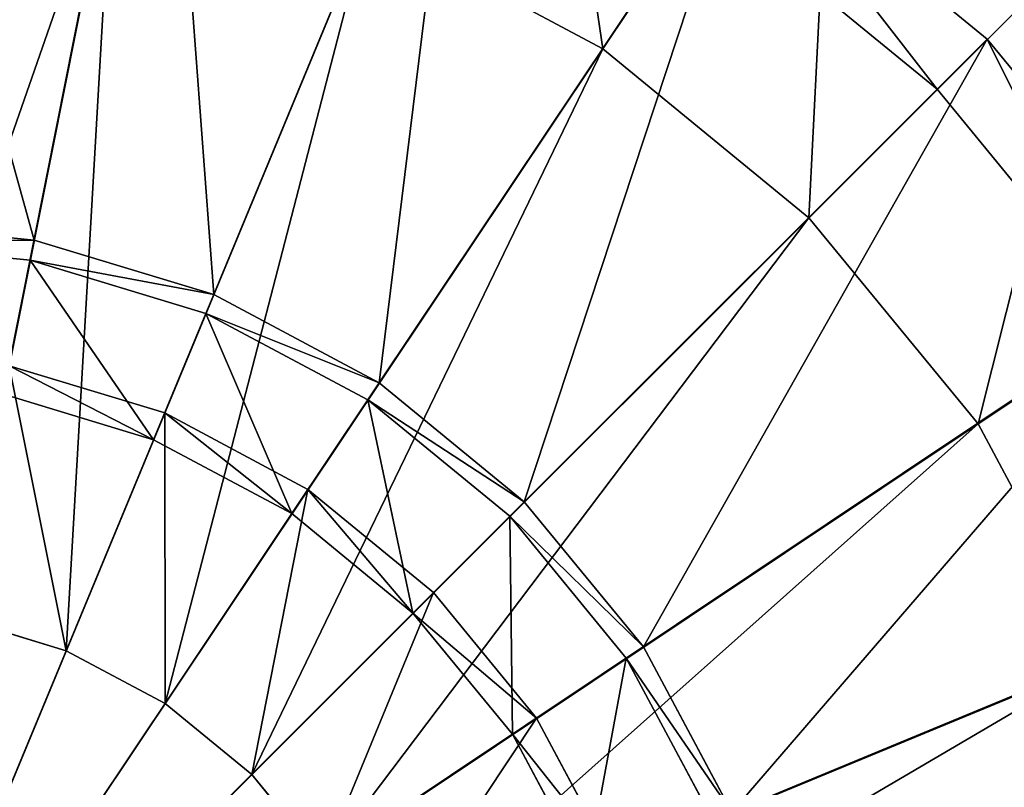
# Model space of a CAD drawing. Extents: x 0 to 35.8, y 0 to 27.5.
# Tile 267 of 285: x 29.5 to 30.6, y 19 to 19.9. Entities that reach past the tile are written whole.
import ezdxf

# ---------------------------------------------------------------- set-up
doc = ezdxf.new("R2010")
doc.units = 0
doc.header["$MEASUREMENT"] = 0
doc.layers.get('0').update_dxf_attribs({"color": 13, "linetype": 'CONTINUOUS'})
for name, color, linetype in [('GAS_ELEMENTS_2', 254, 'CONTINUOUS'), ('GAS_ELEMENTS_2_1', 250, 'CONTINUOUS'), ('RGM8058UC_-_BODY', 252, 'CONTINUOUS')]:
    doc.layers.add(name, color=color, linetype=linetype)

# ---------------------------------------------------------------- blocks, each defined once
blk = doc.blocks.new('RGM8658UC_TRADECAD_V06_DXF')
at = {"layer": 'GAS_ELEMENTS_2', "color": 0}
for p, q in [((29.6749, 20.6002, 6.0313), (29.2675, 18.5524, 6.0313)), ((29.6749, 20.6002, 6.0313), (29.2675, 18.5524, 6.0313)), ((30.0666, 20.4814, 6.0313), (29.2675, 18.5524, 6.0313)), ((30.0666, 20.4814, 6.0313), (29.2675, 18.5524, 6.0313)), ((30.4276, 20.2885, 6.0313), (29.2675, 18.5524, 6.0313)), ((30.4276, 20.2885, 6.0313), (29.2675, 18.5524, 6.0313)), ((30.155, 19.8805, 6.5366), (30.4276, 20.2885, 6.0313)), ((30.155, 19.8805, 6.5366), (30.4276, 20.2885, 6.0313)), ((29.3988, 19.2116, 6.5366), (29.5792, 20.119, 6.5366)), ((29.3988, 19.2116, 6.5366), (29.5792, 20.119, 6.5366)), ((30.744, 20.0288, 6.0313), (29.2675, 18.5524, 6.0313)), ((30.744, 20.0288, 6.0313), (29.2675, 18.5524, 6.0313)), ((29.5248, 19.1734, 6.5366), (29.8788, 20.0281, 6.5366)), ((29.5248, 19.1734, 6.5366), (29.8788, 20.0281, 6.5366)), ((30.155, 19.8805, 6.5366), (29.8788, 20.0281, 6.5366)), ((30.155, 19.8805, 6.5366), (29.8788, 20.0281, 6.5366)), ((30.397, 19.6818, 6.5366), (30.744, 20.0288, 6.0313)), ((30.397, 19.6818, 6.5366), (30.744, 20.0288, 6.0313)), ((29.641, 19.1113, 6.5366), (30.155, 19.8805, 6.5366)), ((29.641, 19.1113, 6.5366), (30.155, 19.8805, 6.5366)), ((30.397, 19.6818, 6.5366), (30.155, 19.8805, 6.5366)), ((30.397, 19.6818, 6.5366), (30.155, 19.8805, 6.5366)), ((31.0037, 19.7124, 6.0313), (29.2675, 18.5524, 6.0313)), ((31.0037, 19.7124, 6.0313), (29.2675, 18.5524, 6.0313)), ((30.5957, 19.4398, 6.5366), (31.0037, 19.7124, 6.0313)), ((30.5957, 19.4398, 6.5366), (31.0037, 19.7124, 6.0313)), ((29.7428, 19.0278, 6.5366), (30.397, 19.6818, 6.5366)), ((29.7428, 19.0278, 6.5366), (30.397, 19.6818, 6.5366)), ((30.5957, 19.4398, 6.5366), (30.397, 19.6818, 6.5366)), ((30.5957, 19.4398, 6.5366), (30.397, 19.6818, 6.5366)), ((29.2682, 19.6534, 7.2614), (29.4827, 19.6322, 7.2614)), ((29.2682, 19.6534, 7.2614), (29.4827, 19.6322, 7.2614)), ((29.4827, 19.6322, 7.2614), (29.4874, 19.6559, 7.444)), ((29.4827, 19.6322, 7.2614), (29.4874, 19.6559, 7.444)), ((29.4827, 19.6322, 7.2614), (29.4514, 19.4746, 7.2614)), ((29.4827, 19.6322, 7.2614), (29.4514, 19.4746, 7.2614)), ((29.4827, 19.6322, 7.2614), (29.689, 19.5696, 7.2614)), ((29.4827, 19.6322, 7.2614), (29.689, 19.5696, 7.2614)), ((29.689, 19.5696, 7.2614), (29.6983, 19.592, 7.444)), ((29.689, 19.5696, 7.2614), (29.6983, 19.592, 7.444)), ((29.689, 19.5696, 7.2614), (29.6276, 19.4212, 7.2614)), ((29.689, 19.5696, 7.2614), (29.6276, 19.4212, 7.2614)), ((29.689, 19.5696, 7.2614), (29.8792, 19.468, 7.2614)), ((29.689, 19.5696, 7.2614), (29.8792, 19.468, 7.2614)), ((29.6406, 19.4527, 6.7104), (29.458, 19.5081, 6.7104)), ((29.6406, 19.4527, 6.7104), (29.458, 19.5081, 6.7104)), ((29.8792, 19.468, 7.2614), (29.8926, 19.4881, 7.444)), ((29.8792, 19.468, 7.2614), (29.8926, 19.4881, 7.444)), ((29.6276, 19.4212, 7.0512), (29.4514, 19.4746, 7.0512)), ((29.6276, 19.4212, 7.0512), (29.4514, 19.4746, 7.0512)), ((29.6276, 19.4212, 7.2614), (29.4514, 19.4746, 7.2614)), ((29.6276, 19.4212, 7.2614), (29.4514, 19.4746, 7.2614)), ((29.8792, 19.468, 7.2614), (29.7899, 19.3344, 7.2614)), ((29.8792, 19.468, 7.2614), (29.7899, 19.3344, 7.2614)), ((29.8792, 19.468, 7.2614), (30.0458, 19.3313, 7.2614)), ((29.8792, 19.468, 7.2614), (30.0458, 19.3313, 7.2614)), ((29.6406, 19.4527, 6.7104), (29.5248, 19.1734, 6.7104)), ((29.6406, 19.4527, 6.7104), (29.5248, 19.1734, 6.7104)), ((29.6276, 19.4212, 7.0512), (29.6406, 19.4527, 6.7104)), ((29.6276, 19.4212, 7.0512), (29.6406, 19.4527, 6.7104)), ((29.8088, 19.3627, 6.7104), (29.6406, 19.4527, 6.7104)), ((29.8088, 19.3627, 6.7104), (29.6406, 19.4527, 6.7104)), ((29.8263, 18.926, 6.5366), (30.5957, 19.4398, 6.5366)), ((29.8263, 18.926, 6.5366), (30.5957, 19.4398, 6.5366)), ((30.7433, 19.1636, 6.5366), (30.5957, 19.4398, 6.5366)), ((30.7433, 19.1636, 6.5366), (30.5957, 19.4398, 6.5366)), ((29.7899, 19.3344, 7.0512), (29.6276, 19.4212, 7.0512)), ((29.6276, 19.4212, 7.2614), (29.6276, 19.4212, 7.0512)), ((29.7899, 19.3344, 7.0512), (29.6276, 19.4212, 7.0512)), ((29.7899, 19.3344, 7.2614), (29.6276, 19.4212, 7.2614)), ((29.6276, 19.4212, 7.2614), (29.6276, 19.4212, 7.0512)), ((29.7899, 19.3344, 7.2614), (29.6276, 19.4212, 7.2614)), ((29.8088, 19.3627, 6.7104), (29.641, 19.1113, 6.7104)), ((29.8088, 19.3627, 6.7104), (29.641, 19.1113, 6.7104)), ((29.7899, 19.3344, 7.0512), (29.8088, 19.3627, 6.7104)), ((29.7899, 19.3344, 7.0512), (29.8088, 19.3627, 6.7104)), ((29.9563, 19.2417, 6.7104), (29.8088, 19.3627, 6.7104)), ((29.9563, 19.2417, 6.7104), (29.8088, 19.3627, 6.7104)), ((31.1966, 19.3514, 6.0313), (29.2675, 18.5524, 6.0313)), ((31.1966, 19.3514, 6.0313), (29.2675, 18.5524, 6.0313)), ((30.0458, 19.3313, 7.2614), (30.0629, 19.3483, 7.444)), ((30.0458, 19.3313, 7.2614), (30.0629, 19.3483, 7.444)), ((29.9322, 19.2176, 7.0512), (29.7899, 19.3344, 7.0512)), ((29.7899, 19.3344, 7.2614), (29.7899, 19.3344, 7.0512)), ((29.9322, 19.2176, 7.0512), (29.7899, 19.3344, 7.0512)), ((29.9322, 19.2176, 7.2614), (29.7899, 19.3344, 7.2614)), ((29.7899, 19.3344, 7.2614), (29.7899, 19.3344, 7.0512)), ((29.9322, 19.2176, 7.2614), (29.7899, 19.3344, 7.2614)), ((30.0458, 19.3313, 7.2614), (29.9322, 19.2176, 7.2614)), ((30.0458, 19.3313, 7.2614), (29.9322, 19.2176, 7.2614)), ((30.0458, 19.3313, 7.2614), (30.1826, 19.1646, 7.2614)), ((30.0458, 19.3313, 7.2614), (30.1826, 19.1646, 7.2614)), ((29.9563, 19.2417, 6.7104), (29.7428, 19.0278, 6.7104)), ((29.9563, 19.2417, 6.7104), (29.7428, 19.0278, 6.7104)), ((29.9322, 19.2176, 7.0512), (29.9563, 19.2417, 6.7104)), ((29.9322, 19.2176, 7.0512), (29.9563, 19.2417, 6.7104)), ((30.0773, 19.0943, 6.7104), (29.9563, 19.2417, 6.7104)), ((30.0773, 19.0943, 6.7104), (29.9563, 19.2417, 6.7104)), ((30.049, 19.0753, 7.0512), (29.9322, 19.2176, 7.0512)), ((29.9322, 19.2176, 7.2614), (29.9322, 19.2176, 7.0512)), ((30.049, 19.0753, 7.0512), (29.9322, 19.2176, 7.0512)), ((30.049, 19.0753, 7.2614), (29.9322, 19.2176, 7.2614)), ((29.9322, 19.2176, 7.2614), (29.9322, 19.2176, 7.0512)), ((30.049, 19.0753, 7.2614), (29.9322, 19.2176, 7.2614)), ((29.5248, 19.1734, 6.5366), (29.3988, 19.2116, 6.5366)), ((29.5248, 19.1734, 6.5366), (29.3988, 19.2116, 6.5366)), ((29.5248, 19.1734, 6.7104), (29.3988, 19.2116, 6.7104)), ((29.5248, 19.1734, 6.7104), (29.3988, 19.2116, 6.7104)), ((29.641, 19.1113, 6.5366), (29.5248, 19.1734, 6.5366)), ((29.5248, 19.1734, 6.7104), (29.5248, 19.1734, 6.5366)), ((29.641, 19.1113, 6.5366), (29.5248, 19.1734, 6.5366)), ((29.641, 19.1113, 6.7104), (29.5248, 19.1734, 6.7104)), ((29.5248, 19.1734, 6.7104), (29.5248, 19.1734, 6.5366)), ((29.641, 19.1113, 6.7104), (29.5248, 19.1734, 6.7104)), ((30.1826, 19.1646, 7.2614), (30.2027, 19.178, 7.444)), ((30.1826, 19.1646, 7.2614), (30.2027, 19.178, 7.444)), ((29.8884, 18.8098, 6.5366), (30.7433, 19.1636, 6.5366)), ((29.8884, 18.8098, 6.5366), (30.7433, 19.1636, 6.5366)), ((30.1826, 19.1646, 7.2614), (30.049, 19.0753, 7.2614)), ((30.1826, 19.1646, 7.2614), (30.049, 19.0753, 7.2614)), ((30.1826, 19.1646, 7.2614), (30.2842, 18.9745, 7.2614)), ((30.1826, 19.1646, 7.2614), (30.2842, 18.9745, 7.2614)), ((29.7428, 19.0278, 6.5366), (29.641, 19.1113, 6.5366)), ((29.641, 19.1113, 6.7104), (29.641, 19.1113, 6.5366)), ((29.7428, 19.0278, 6.5366), (29.641, 19.1113, 6.5366)), ((29.7428, 19.0278, 6.7104), (29.641, 19.1113, 6.7104)), ((29.641, 19.1113, 6.7104), (29.641, 19.1113, 6.5366)), ((29.7428, 19.0278, 6.7104), (29.641, 19.1113, 6.7104)), ((30.0773, 19.0943, 6.7104), (29.8263, 18.926, 6.7104)), ((30.0773, 19.0943, 6.7104), (29.8263, 18.926, 6.7104)), ((30.049, 19.0753, 7.0512), (30.0773, 19.0943, 6.7104)), ((30.049, 19.0753, 7.0512), (30.0773, 19.0943, 6.7104)), ((30.1672, 18.926, 6.7104), (30.0773, 19.0943, 6.7104)), ((30.1672, 18.926, 6.7104), (30.0773, 19.0943, 6.7104)), ((30.1358, 18.913, 7.0512), (30.049, 19.0753, 7.0512)), ((30.049, 19.0753, 7.2614), (30.049, 19.0753, 7.0512)), ((30.1358, 18.913, 7.0512), (30.049, 19.0753, 7.0512)), ((30.1358, 18.913, 7.2614), (30.049, 19.0753, 7.2614)), ((30.049, 19.0753, 7.2614), (30.049, 19.0753, 7.0512)), ((30.1358, 18.913, 7.2614), (30.049, 19.0753, 7.2614)), ((29.8263, 18.926, 6.5366), (29.7428, 19.0278, 6.5366)), ((29.7428, 19.0278, 6.7104), (29.7428, 19.0278, 6.5366)), ((29.8263, 18.926, 6.5366), (29.7428, 19.0278, 6.5366)), ((29.8263, 18.926, 6.7104), (29.7428, 19.0278, 6.7104)), ((29.7428, 19.0278, 6.7104), (29.7428, 19.0278, 6.5366)), ((29.8263, 18.926, 6.7104), (29.7428, 19.0278, 6.7104))]:
    blk.add_line(p, q, dxfattribs=at)
at = {"layer": 'GAS_ELEMENTS_2_1', "color": 0}
for p, q in [((29.6374, 20.4099, 7.444), (29.4874, 19.6559, 7.444)), ((29.6374, 20.4099, 7.444), (29.4874, 19.6559, 7.444)), ((29.6212, 20.3282, 7.6431), (29.2682, 18.5536, 7.6431)), ((29.6212, 20.3282, 7.6431), (29.2682, 18.5536, 7.6431)), ((29.9925, 20.3022, 7.444), (29.6983, 19.592, 7.444)), ((29.9925, 20.3022, 7.444), (29.6983, 19.592, 7.444)), ((29.9606, 20.2253, 7.6431), (29.2682, 18.5536, 7.6431)), ((29.9606, 20.2253, 7.6431), (29.2682, 18.5536, 7.6431)), ((30.3197, 20.1273, 7.444), (29.8926, 19.4881, 7.444)), ((30.3197, 20.1273, 7.444), (29.8926, 19.4881, 7.444)), ((30.6065, 19.8919, 7.444), (30.3197, 20.1273, 7.444)), ((30.6065, 19.8919, 7.5897), (30.3197, 20.1273, 7.5897)), ((30.6065, 19.8919, 7.444), (30.3197, 20.1273, 7.444)), ((30.6065, 19.8919, 7.5897), (30.3197, 20.1273, 7.5897)), ((30.2734, 20.0581, 7.6431), (29.2682, 18.5536, 7.6431)), ((30.2734, 20.0581, 7.6431), (29.2682, 18.5536, 7.6431)), ((30.2734, 20.0581, 7.6431), (30.5476, 19.833, 7.6431)), ((30.2734, 20.0581, 7.6431), (30.5476, 19.833, 7.6431)), ((30.6065, 19.8919, 7.444), (30.0629, 19.3483, 7.444)), ((30.6065, 19.8919, 7.444), (30.0629, 19.3483, 7.444)), ((30.5476, 19.833, 7.6431), (30.6065, 19.8919, 7.5897)), ((30.5476, 19.833, 7.6431), (30.6065, 19.8919, 7.5897)), ((30.8419, 19.6051, 7.444), (30.6065, 19.8919, 7.444)), ((30.8419, 19.6051, 7.5897), (30.6065, 19.8919, 7.5897)), ((30.6065, 19.8919, 7.5897), (30.6065, 19.8919, 7.444)), ((30.8419, 19.6051, 7.444), (30.6065, 19.8919, 7.444)), ((30.6065, 19.8919, 7.5897), (30.6065, 19.8919, 7.444)), ((30.8419, 19.6051, 7.5897), (30.6065, 19.8919, 7.5897)), ((30.5476, 19.833, 7.6431), (29.2682, 18.5536, 7.6431)), ((30.5476, 19.833, 7.6431), (29.2682, 18.5536, 7.6431)), ((30.5476, 19.833, 7.6431), (30.7726, 19.5588, 7.6431)), ((30.5476, 19.833, 7.6431), (30.7726, 19.5588, 7.6431)), ((29.4874, 19.6559, 7.444), (29.2682, 19.6775, 7.444)), ((29.4874, 19.6559, 7.444), (29.2682, 19.6775, 7.444)), ((29.6983, 19.592, 7.444), (29.4874, 19.6559, 7.444)), ((29.6983, 19.592, 7.444), (29.4874, 19.6559, 7.444)), ((30.8419, 19.6051, 7.444), (30.2027, 19.178, 7.444)), ((30.8419, 19.6051, 7.444), (30.2027, 19.178, 7.444)), ((29.8926, 19.4881, 7.444), (29.6983, 19.592, 7.444)), ((29.8926, 19.4881, 7.444), (29.6983, 19.592, 7.444)), ((30.7726, 19.5588, 7.6431), (29.2682, 18.5536, 7.6431)), ((30.7726, 19.5588, 7.6431), (29.2682, 18.5536, 7.6431)), ((30.0629, 19.3483, 7.444), (29.8926, 19.4881, 7.444)), ((30.0629, 19.3483, 7.444), (29.8926, 19.4881, 7.444)), ((30.2027, 19.178, 7.444), (30.0629, 19.3483, 7.444)), ((30.2027, 19.178, 7.444), (30.0629, 19.3483, 7.444)), ((31.0168, 19.2779, 7.444), (30.3065, 18.9837, 7.444)), ((31.0168, 19.2779, 7.444), (30.3065, 18.9837, 7.444)), ((30.9398, 19.246, 7.6431), (29.2682, 18.5536, 7.6431)), ((30.9398, 19.246, 7.6431), (29.2682, 18.5536, 7.6431)), ((30.3065, 18.9837, 7.444), (30.2027, 19.178, 7.444)), ((30.3065, 18.9837, 7.444), (30.2027, 19.178, 7.444))]:
    blk.add_line(p, q, dxfattribs=at)
at = {"layer": 'GAS_ELEMENTS_2', "color": 254}
mesh = blk.add_polyface(dxfattribs=at)
corners = [(29.6749, 20.6002, 6.0313), (29.2675, 20.6404, 6.0313), (29.2675, 18.5524, 6.0313)]
mesh.append_faces([[corners[k] for k in face] for face in [(0, 1, 2)]], dxfattribs={"color": 254})
mesh = blk.add_polyface(dxfattribs=at)
corners = [(30.0666, 20.4814, 6.0313), (29.6749, 20.6002, 6.0313), (29.2675, 18.5524, 6.0313)]
mesh.append_faces([[corners[k] for k in face] for face in [(0, 1, 2)]], dxfattribs={"color": 254})
mesh = blk.add_polyface(dxfattribs=at)
corners = [(30.4276, 20.2885, 6.0313), (30.0666, 20.4814, 6.0313), (29.2675, 18.5524, 6.0313)]
mesh.append_faces([[corners[k] for k in face] for face in [(0, 1, 2)]], dxfattribs={"color": 254})
mesh = blk.add_polyface(dxfattribs=at)
corners = [(30.0666, 20.4814, 6.0313), (30.155, 19.8805, 6.5366), (29.8788, 20.0281, 6.5366), (30.4276, 20.2885, 6.0313)]
mesh.append_faces([[corners[k] for k in face] for face in [(0, 1, 2), (1, 0, 3)]], dxfattribs={"vtx0": -1, "color": 254})
mesh = blk.add_polyface(dxfattribs=at)
corners = [(30.744, 20.0288, 6.0313), (30.4276, 20.2885, 6.0313), (29.2675, 18.5524, 6.0313)]
mesh.append_faces([[corners[k] for k in face] for face in [(0, 1, 2)]], dxfattribs={"color": 254})
mesh = blk.add_polyface(dxfattribs=at)
corners = [(30.4276, 20.2885, 6.0313), (30.397, 19.6818, 6.5366), (30.155, 19.8805, 6.5366), (30.744, 20.0288, 6.0313)]
mesh.append_faces([[corners[k] for k in face] for face in [(0, 1, 2), (1, 0, 3)]], dxfattribs={"vtx0": -1, "color": 254})
mesh = blk.add_polyface(dxfattribs=at)
corners = [(29.5792, 20.119, 6.5366), (29.2677, 19.2245, 6.5366), (29.2675, 20.1497, 6.5366), (29.3988, 19.2116, 6.5366)]
mesh.append_faces([[corners[k] for k in face] for face in [(0, 1, 2), (1, 0, 3)]], dxfattribs={"vtx0": -1, "color": 254})
mesh = blk.add_polyface(dxfattribs=at)
corners = [(29.5792, 20.119, 6.5366), (29.5248, 19.1734, 6.5366), (29.3988, 19.2116, 6.5366), (29.8788, 20.0281, 6.5366)]
mesh.append_faces([[corners[k] for k in face] for face in [(0, 1, 2), (1, 0, 3)]], dxfattribs={"vtx0": -1, "color": 254})
mesh = blk.add_polyface(dxfattribs=at)
corners = [(31.0037, 19.7124, 6.0313), (30.744, 20.0288, 6.0313), (29.2675, 18.5524, 6.0313)]
mesh.append_faces([[corners[k] for k in face] for face in [(0, 1, 2)]], dxfattribs={"color": 254})
mesh = blk.add_polyface(dxfattribs=at)
corners = [(29.8788, 20.0281, 6.5366), (29.641, 19.1113, 6.5366), (29.5248, 19.1734, 6.5366), (30.155, 19.8805, 6.5366)]
mesh.append_faces([[corners[k] for k in face] for face in [(0, 1, 2), (1, 0, 3)]], dxfattribs={"vtx0": -1, "color": 254})
mesh = blk.add_polyface(dxfattribs=at)
corners = [(30.744, 20.0288, 6.0313), (30.5957, 19.4398, 6.5366), (30.397, 19.6818, 6.5366), (31.0037, 19.7124, 6.0313)]
mesh.append_faces([[corners[k] for k in face] for face in [(0, 1, 2), (1, 0, 3)]], dxfattribs={"vtx0": -1, "color": 254})
mesh = blk.add_polyface(dxfattribs=at)
corners = [(30.155, 19.8805, 6.5366), (29.7428, 19.0278, 6.5366), (29.641, 19.1113, 6.5366), (30.397, 19.6818, 6.5366)]
mesh.append_faces([[corners[k] for k in face] for face in [(0, 1, 2), (1, 0, 3)]], dxfattribs={"vtx0": -1, "color": 254})
mesh = blk.add_polyface(dxfattribs=at)
corners = [(31.1966, 19.3514, 6.0313), (31.0037, 19.7124, 6.0313), (29.2675, 18.5524, 6.0313)]
mesh.append_faces([[corners[k] for k in face] for face in [(0, 1, 2)]], dxfattribs={"color": 254})
mesh = blk.add_polyface(dxfattribs=at)
corners = [(31.0037, 19.7124, 6.0313), (30.7433, 19.1636, 6.5366), (30.5957, 19.4398, 6.5366), (31.1966, 19.3514, 6.0313)]
mesh.append_faces([[corners[k] for k in face] for face in [(0, 1, 2), (1, 0, 3)]], dxfattribs={"vtx0": -1, "color": 254})
mesh = blk.add_polyface(dxfattribs=at)
corners = [(30.397, 19.6818, 6.5366), (29.8263, 18.926, 6.5366), (29.7428, 19.0278, 6.5366), (30.5957, 19.4398, 6.5366)]
mesh.append_faces([[corners[k] for k in face] for face in [(0, 1, 2), (1, 0, 3)]], dxfattribs={"vtx0": -1, "color": 254})
mesh = blk.add_polyface(dxfattribs=at)
corners = [(29.4874, 19.6559, 7.444), (29.2682, 19.6534, 7.2614), (29.4827, 19.6322, 7.2614), (29.2682, 19.6775, 7.444)]
mesh.append_faces([[corners[k] for k in face] for face in [(0, 1, 2), (1, 0, 3)]], dxfattribs={"vtx0": -1, "color": 254})
mesh = blk.add_polyface(dxfattribs=at)
corners = [(29.4514, 19.4746, 7.2614), (29.2682, 19.6534, 7.2614), (29.2682, 19.4927, 7.2614), (29.4827, 19.6322, 7.2614)]
mesh.append_faces([[corners[k] for k in face] for face in [(0, 1, 2), (1, 0, 3)]], dxfattribs={"vtx0": -1, "color": 254})
mesh = blk.add_polyface(dxfattribs=at)
corners = [(29.6983, 19.592, 7.444), (29.4827, 19.6322, 7.2614), (29.689, 19.5696, 7.2614), (29.4874, 19.6559, 7.444)]
mesh.append_faces([[corners[k] for k in face] for face in [(0, 1, 2), (1, 0, 3)]], dxfattribs={"vtx0": -1, "color": 254})
mesh = blk.add_polyface(dxfattribs=at)
corners = [(29.6276, 19.4212, 7.2614), (29.4827, 19.6322, 7.2614), (29.4514, 19.4746, 7.2614), (29.689, 19.5696, 7.2614)]
mesh.append_faces([[corners[k] for k in face] for face in [(0, 1, 2), (1, 0, 3)]], dxfattribs={"vtx0": -1, "color": 254})
mesh = blk.add_polyface(dxfattribs=at)
corners = [(29.8926, 19.4881, 7.444), (29.689, 19.5696, 7.2614), (29.8792, 19.468, 7.2614), (29.6983, 19.592, 7.444)]
mesh.append_faces([[corners[k] for k in face] for face in [(0, 1, 2), (1, 0, 3)]], dxfattribs={"vtx0": -1, "color": 254})
mesh = blk.add_polyface(dxfattribs=at)
corners = [(29.7899, 19.3344, 7.2614), (29.689, 19.5696, 7.2614), (29.6276, 19.4212, 7.2614), (29.8792, 19.468, 7.2614)]
mesh.append_faces([[corners[k] for k in face] for face in [(0, 1, 2), (1, 0, 3)]], dxfattribs={"vtx0": -1, "color": 254})
mesh = blk.add_polyface(dxfattribs=at)
corners = [(29.5248, 19.1734, 6.7104), (29.458, 19.5081, 6.7104), (29.3988, 19.2116, 6.7104), (29.6406, 19.4527, 6.7104)]
mesh.append_faces([[corners[k] for k in face] for face in [(0, 1, 2), (1, 0, 3)]], dxfattribs={"vtx0": -1, "color": 254})
mesh = blk.add_polyface(dxfattribs=at)
corners = [(29.6276, 19.4212, 7.0512), (29.458, 19.5081, 6.7104), (29.6406, 19.4527, 6.7104), (29.4514, 19.4746, 7.0512)]
mesh.append_faces([[corners[k] for k in face] for face in [(0, 1, 2), (1, 0, 3)]], dxfattribs={"vtx0": -1, "color": 254})
mesh = blk.add_polyface(dxfattribs=at)
corners = [(30.0629, 19.3483, 7.444), (29.8792, 19.468, 7.2614), (30.0458, 19.3313, 7.2614), (29.8926, 19.4881, 7.444)]
mesh.append_faces([[corners[k] for k in face] for face in [(0, 1, 2), (1, 0, 3)]], dxfattribs={"vtx0": -1, "color": 254})
mesh = blk.add_polyface(dxfattribs=at)
corners = [(29.6276, 19.4212, 7.2614), (29.4514, 19.4746, 7.0512), (29.6276, 19.4212, 7.0512), (29.4514, 19.4746, 7.2614)]
mesh.append_faces([[corners[k] for k in face] for face in [(0, 1, 2), (1, 0, 3)]], dxfattribs={"vtx0": -1, "color": 254})
mesh = blk.add_polyface(dxfattribs=at)
corners = [(29.9322, 19.2176, 7.2614), (29.8792, 19.468, 7.2614), (29.7899, 19.3344, 7.2614), (30.0458, 19.3313, 7.2614)]
mesh.append_faces([[corners[k] for k in face] for face in [(0, 1, 2), (1, 0, 3)]], dxfattribs={"vtx0": -1, "color": 254})
mesh = blk.add_polyface(dxfattribs=at)
corners = [(29.641, 19.1113, 6.7104), (29.6406, 19.4527, 6.7104), (29.5248, 19.1734, 6.7104), (29.8088, 19.3627, 6.7104)]
mesh.append_faces([[corners[k] for k in face] for face in [(0, 1, 2), (1, 0, 3)]], dxfattribs={"vtx0": -1, "color": 254})
mesh = blk.add_polyface(dxfattribs=at)
corners = [(29.7899, 19.3344, 7.0512), (29.6406, 19.4527, 6.7104), (29.8088, 19.3627, 6.7104), (29.6276, 19.4212, 7.0512)]
mesh.append_faces([[corners[k] for k in face] for face in [(0, 1, 2), (1, 0, 3)]], dxfattribs={"vtx0": -1, "color": 254})
mesh = blk.add_polyface(dxfattribs=at)
corners = [(30.5957, 19.4398, 6.5366), (29.8884, 18.8098, 6.5366), (29.8263, 18.926, 6.5366), (30.7433, 19.1636, 6.5366)]
mesh.append_faces([[corners[k] for k in face] for face in [(0, 1, 2), (1, 0, 3)]], dxfattribs={"vtx0": -1, "color": 254})
mesh = blk.add_polyface(dxfattribs=at)
corners = [(29.7899, 19.3344, 7.2614), (29.6276, 19.4212, 7.0512), (29.7899, 19.3344, 7.0512), (29.6276, 19.4212, 7.2614)]
mesh.append_faces([[corners[k] for k in face] for face in [(0, 1, 2), (1, 0, 3)]], dxfattribs={"vtx0": -1, "color": 254})
mesh = blk.add_polyface(dxfattribs=at)
corners = [(29.7428, 19.0278, 6.7104), (29.8088, 19.3627, 6.7104), (29.641, 19.1113, 6.7104), (29.9563, 19.2417, 6.7104)]
mesh.append_faces([[corners[k] for k in face] for face in [(0, 1, 2), (1, 0, 3)]], dxfattribs={"vtx0": -1, "color": 254})
mesh = blk.add_polyface(dxfattribs=at)
corners = [(29.9322, 19.2176, 7.0512), (29.8088, 19.3627, 6.7104), (29.9563, 19.2417, 6.7104), (29.7899, 19.3344, 7.0512)]
mesh.append_faces([[corners[k] for k in face] for face in [(0, 1, 2), (1, 0, 3)]], dxfattribs={"vtx0": -1, "color": 254})
mesh = blk.add_polyface(dxfattribs=at)
corners = [(31.3154, 18.9597, 6.0313), (31.1966, 19.3514, 6.0313), (29.2675, 18.5524, 6.0313)]
mesh.append_faces([[corners[k] for k in face] for face in [(0, 1, 2)]], dxfattribs={"color": 254})
mesh = blk.add_polyface(dxfattribs=at)
corners = [(30.2027, 19.178, 7.444), (30.0458, 19.3313, 7.2614), (30.1826, 19.1646, 7.2614), (30.0629, 19.3483, 7.444)]
mesh.append_faces([[corners[k] for k in face] for face in [(0, 1, 2), (1, 0, 3)]], dxfattribs={"vtx0": -1, "color": 254})
mesh = blk.add_polyface(dxfattribs=at)
corners = [(29.9322, 19.2176, 7.2614), (29.7899, 19.3344, 7.0512), (29.9322, 19.2176, 7.0512), (29.7899, 19.3344, 7.2614)]
mesh.append_faces([[corners[k] for k in face] for face in [(0, 1, 2), (1, 0, 3)]], dxfattribs={"vtx0": -1, "color": 254})
mesh = blk.add_polyface(dxfattribs=at)
corners = [(30.049, 19.0753, 7.2614), (30.0458, 19.3313, 7.2614), (29.9322, 19.2176, 7.2614), (30.1826, 19.1646, 7.2614)]
mesh.append_faces([[corners[k] for k in face] for face in [(0, 1, 2), (1, 0, 3)]], dxfattribs={"vtx0": -1, "color": 254})
mesh = blk.add_polyface(dxfattribs=at)
corners = [(29.8263, 18.926, 6.7104), (29.9563, 19.2417, 6.7104), (29.7428, 19.0278, 6.7104), (30.0773, 19.0943, 6.7104)]
mesh.append_faces([[corners[k] for k in face] for face in [(0, 1, 2), (1, 0, 3)]], dxfattribs={"vtx0": -1, "color": 254})
mesh = blk.add_polyface(dxfattribs=at)
corners = [(29.9322, 19.2176, 7.0512), (30.0773, 19.0943, 6.7104), (30.049, 19.0753, 7.0512), (29.9563, 19.2417, 6.7104)]
mesh.append_faces([[corners[k] for k in face] for face in [(0, 1, 2), (1, 0, 3)]], dxfattribs={"vtx0": -1, "color": 254})
mesh = blk.add_polyface(dxfattribs=at)
corners = [(29.9322, 19.2176, 7.2614), (30.049, 19.0753, 7.0512), (30.049, 19.0753, 7.2614), (29.9322, 19.2176, 7.0512)]
mesh.append_faces([[corners[k] for k in face] for face in [(0, 1, 2), (1, 0, 3)]], dxfattribs={"vtx0": -1, "color": 254})
mesh = blk.add_polyface(dxfattribs=at)
corners = [(29.5248, 19.1734, 6.7104), (29.3988, 19.2116, 6.5366), (29.5248, 19.1734, 6.5366), (29.3988, 19.2116, 6.7104)]
mesh.append_faces([[corners[k] for k in face] for face in [(0, 1, 2), (1, 0, 3)]], dxfattribs={"vtx0": -1, "color": 254})
mesh = blk.add_polyface(dxfattribs=at)
corners = [(29.641, 19.1113, 6.7104), (29.5248, 19.1734, 6.5366), (29.641, 19.1113, 6.5366), (29.5248, 19.1734, 6.7104)]
mesh.append_faces([[corners[k] for k in face] for face in [(0, 1, 2), (1, 0, 3)]], dxfattribs={"vtx0": -1, "color": 254})
mesh = blk.add_polyface(dxfattribs=at)
corners = [(30.3065, 18.9837, 7.444), (30.1826, 19.1646, 7.2614), (30.2842, 18.9745, 7.2614), (30.2027, 19.178, 7.444)]
mesh.append_faces([[corners[k] for k in face] for face in [(0, 1, 2), (1, 0, 3)]], dxfattribs={"vtx0": -1, "color": 254})
mesh = blk.add_polyface(dxfattribs=at)
corners = [(30.7433, 19.1636, 6.5366), (29.9267, 18.6838, 6.5366), (29.8884, 18.8098, 6.5366), (30.8342, 18.864, 6.5366)]
mesh.append_faces([[corners[k] for k in face] for face in [(0, 1, 2), (1, 0, 3)]], dxfattribs={"vtx0": -1, "color": 254})
mesh = blk.add_polyface(dxfattribs=at)
corners = [(30.1358, 18.913, 7.2614), (30.1826, 19.1646, 7.2614), (30.049, 19.0753, 7.2614), (30.2842, 18.9745, 7.2614)]
mesh.append_faces([[corners[k] for k in face] for face in [(0, 1, 2), (1, 0, 3)]], dxfattribs={"vtx0": -1, "color": 254})
mesh = blk.add_polyface(dxfattribs=at)
corners = [(29.7428, 19.0278, 6.7104), (29.641, 19.1113, 6.5366), (29.7428, 19.0278, 6.5366), (29.641, 19.1113, 6.7104)]
mesh.append_faces([[corners[k] for k in face] for face in [(0, 1, 2), (1, 0, 3)]], dxfattribs={"vtx0": -1, "color": 254})
mesh = blk.add_polyface(dxfattribs=at)
corners = [(29.8884, 18.8098, 6.7104), (30.0773, 19.0943, 6.7104), (29.8263, 18.926, 6.7104), (30.1672, 18.926, 6.7104)]
mesh.append_faces([[corners[k] for k in face] for face in [(0, 1, 2), (1, 0, 3)]], dxfattribs={"vtx0": -1, "color": 254})
mesh = blk.add_polyface(dxfattribs=at)
corners = [(30.049, 19.0753, 7.0512), (30.1672, 18.926, 6.7104), (30.1358, 18.913, 7.0512), (30.0773, 19.0943, 6.7104)]
mesh.append_faces([[corners[k] for k in face] for face in [(0, 1, 2), (1, 0, 3)]], dxfattribs={"vtx0": -1, "color": 254})
mesh = blk.add_polyface(dxfattribs=at)
corners = [(30.049, 19.0753, 7.2614), (30.1358, 18.913, 7.0512), (30.1358, 18.913, 7.2614), (30.049, 19.0753, 7.0512)]
mesh.append_faces([[corners[k] for k in face] for face in [(0, 1, 2), (1, 0, 3)]], dxfattribs={"vtx0": -1, "color": 254})
mesh = blk.add_polyface(dxfattribs=at)
corners = [(29.7428, 19.0278, 6.7104), (29.8263, 18.926, 6.5366), (29.8263, 18.926, 6.7104), (29.7428, 19.0278, 6.5366)]
mesh.append_faces([[corners[k] for k in face] for face in [(0, 1, 2), (1, 0, 3)]], dxfattribs={"vtx0": -1, "color": 254})
at = {"layer": 'GAS_ELEMENTS_2_1', "color": 250}
mesh = blk.add_polyface(dxfattribs=at)
corners = [(29.4874, 19.6559, 7.444), (29.2682, 20.4463, 7.444), (29.2682, 19.6775, 7.444), (29.6374, 20.4099, 7.444)]
mesh.append_faces([[corners[k] for k in face] for face in [(0, 1, 2), (1, 0, 3)]], dxfattribs={"vtx0": -1, "color": 250})
mesh = blk.add_polyface(dxfattribs=at)
corners = [(29.6983, 19.592, 7.444), (29.6374, 20.4099, 7.444), (29.4874, 19.6559, 7.444), (29.9925, 20.3022, 7.444)]
mesh.append_faces([[corners[k] for k in face] for face in [(0, 1, 2), (1, 0, 3)]], dxfattribs={"vtx0": -1, "color": 250})
mesh = blk.add_polyface(dxfattribs=at)
corners = [(29.6212, 20.3282, 7.6431), (29.2682, 18.5536, 7.6431), (29.2682, 20.363, 7.6431)]
mesh.append_faces([[corners[k] for k in face] for face in [(0, 1, 2)]], dxfattribs={"color": 250})
mesh = blk.add_polyface(dxfattribs=at)
corners = [(29.9606, 20.2253, 7.6431), (29.2682, 18.5536, 7.6431), (29.6212, 20.3282, 7.6431)]
mesh.append_faces([[corners[k] for k in face] for face in [(0, 1, 2)]], dxfattribs={"color": 250})
mesh = blk.add_polyface(dxfattribs=at)
corners = [(29.8926, 19.4881, 7.444), (29.9925, 20.3022, 7.444), (29.6983, 19.592, 7.444), (30.3197, 20.1273, 7.444)]
mesh.append_faces([[corners[k] for k in face] for face in [(0, 1, 2), (1, 0, 3)]], dxfattribs={"vtx0": -1, "color": 250})
mesh = blk.add_polyface(dxfattribs=at)
corners = [(30.2734, 20.0581, 7.6431), (29.2682, 18.5536, 7.6431), (29.9606, 20.2253, 7.6431)]
mesh.append_faces([[corners[k] for k in face] for face in [(0, 1, 2)]], dxfattribs={"color": 250})
mesh = blk.add_polyface(dxfattribs=at)
corners = [(30.0629, 19.3483, 7.444), (30.3197, 20.1273, 7.444), (29.8926, 19.4881, 7.444), (30.6065, 19.8919, 7.444)]
mesh.append_faces([[corners[k] for k in face] for face in [(0, 1, 2), (1, 0, 3)]], dxfattribs={"vtx0": -1, "color": 250})
mesh = blk.add_polyface(dxfattribs=at)
corners = [(30.3197, 20.1273, 7.5897), (30.5476, 19.833, 7.6431), (30.2734, 20.0581, 7.6431), (30.6065, 19.8919, 7.5897)]
mesh.append_faces([[corners[k] for k in face] for face in [(0, 1, 2), (1, 0, 3)]], dxfattribs={"vtx0": -1, "color": 250})
mesh = blk.add_polyface(dxfattribs=at)
corners = [(30.6065, 19.8919, 7.5897), (30.3197, 20.1273, 7.444), (30.6065, 19.8919, 7.444), (30.3197, 20.1273, 7.5897)]
mesh.append_faces([[corners[k] for k in face] for face in [(0, 1, 2), (1, 0, 3)]], dxfattribs={"vtx0": -1, "color": 250})
mesh = blk.add_polyface(dxfattribs=at)
corners = [(30.5476, 19.833, 7.6431), (29.2682, 18.5536, 7.6431), (30.2734, 20.0581, 7.6431)]
mesh.append_faces([[corners[k] for k in face] for face in [(0, 1, 2)]], dxfattribs={"color": 250})
mesh = blk.add_polyface(dxfattribs=at)
corners = [(30.2027, 19.178, 7.444), (30.6065, 19.8919, 7.444), (30.0629, 19.3483, 7.444), (30.8419, 19.6051, 7.444)]
mesh.append_faces([[corners[k] for k in face] for face in [(0, 1, 2), (1, 0, 3)]], dxfattribs={"vtx0": -1, "color": 250})
mesh = blk.add_polyface(dxfattribs=at)
corners = [(30.6065, 19.8919, 7.5897), (30.7726, 19.5588, 7.6431), (30.5476, 19.833, 7.6431), (30.8419, 19.6051, 7.5897)]
mesh.append_faces([[corners[k] for k in face] for face in [(0, 1, 2), (1, 0, 3)]], dxfattribs={"vtx0": -1, "color": 250})
mesh = blk.add_polyface(dxfattribs=at)
corners = [(30.6065, 19.8919, 7.5897), (30.8419, 19.6051, 7.444), (30.8419, 19.6051, 7.5897), (30.6065, 19.8919, 7.444)]
mesh.append_faces([[corners[k] for k in face] for face in [(0, 1, 2), (1, 0, 3)]], dxfattribs={"vtx0": -1, "color": 250})
mesh = blk.add_polyface(dxfattribs=at)
corners = [(30.7726, 19.5588, 7.6431), (29.2682, 18.5536, 7.6431), (30.5476, 19.833, 7.6431)]
mesh.append_faces([[corners[k] for k in face] for face in [(0, 1, 2)]], dxfattribs={"color": 250})
mesh = blk.add_polyface(dxfattribs=at)
corners = [(30.3065, 18.9837, 7.444), (30.8419, 19.6051, 7.444), (30.2027, 19.178, 7.444), (31.0168, 19.2779, 7.444)]
mesh.append_faces([[corners[k] for k in face] for face in [(0, 1, 2), (1, 0, 3)]], dxfattribs={"vtx0": -1, "color": 250})
mesh = blk.add_polyface(dxfattribs=at)
corners = [(30.9398, 19.246, 7.6431), (29.2682, 18.5536, 7.6431), (30.7726, 19.5588, 7.6431)]
mesh.append_faces([[corners[k] for k in face] for face in [(0, 1, 2)]], dxfattribs={"color": 250})
mesh = blk.add_polyface(dxfattribs=at)
corners = [(30.3705, 18.7729, 7.444), (31.0168, 19.2779, 7.444), (30.3065, 18.9837, 7.444), (31.1245, 18.9229, 7.444)]
mesh.append_faces([[corners[k] for k in face] for face in [(0, 1, 2), (1, 0, 3)]], dxfattribs={"vtx0": -1, "color": 250})
mesh = blk.add_polyface(dxfattribs=at)
corners = [(31.0428, 18.9066, 7.6431), (29.2682, 18.5536, 7.6431), (30.9398, 19.246, 7.6431)]
mesh.append_faces([[corners[k] for k in face] for face in [(0, 1, 2)]], dxfattribs={"color": 250})
at = {"layer": 'RGM8058UC_-_BODY', "color": 252}
mesh = blk.add_polyface(dxfattribs=at)
corners = [(34.9324, 3.6756), (23.5753, 24.0972), (23.5753, 3.6756), (34.9324, 24.0972)]
mesh.append_faces([[corners[k] for k in face] for face in [(0, 1, 2), (1, 0, 3)]], dxfattribs={"vtx0": -1, "color": 252})
mesh = blk.add_polyface(dxfattribs=at)
corners = [(33.9324, 23.0972, 6.032), (23.8503, 4.6756, 6.032), (23.8503, 23.0972, 6.032), (33.9324, 4.6756, 6.032)]
mesh.append_faces([[corners[k] for k in face] for face in [(0, 1, 2), (1, 0, 3)]], dxfattribs={"vtx0": -1, "color": 252})

msp = doc.modelspace()

# ---------------------------------------------------------------- block references
at = {"color": 0}
msp.add_blockref('RGM8658UC_TRADECAD_V06_DXF', (0, 0), dxfattribs=at)

doc.saveas('drawing.dxf')
